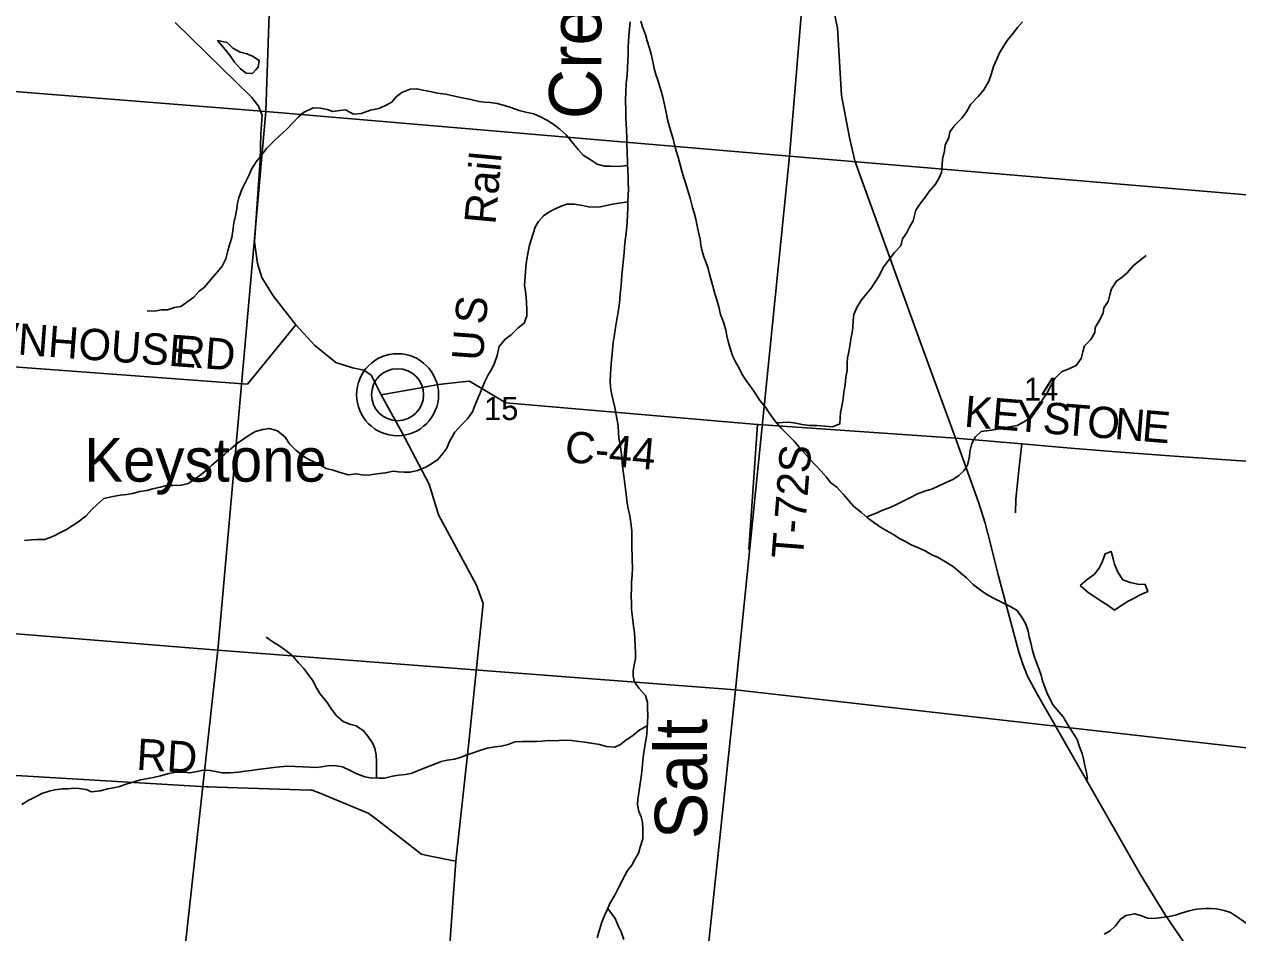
# Model space of a CAD drawing. Extents: x 0 to 42, y 0 to 22.
# Drawn here: x 3.512 to 4.613, y 17.925 to 18.75 of the extents above; entities that cross this region are included whole.
import ezdxf

# ---------------------------------------------------------------- set-up
doc = ezdxf.new("R2010")
doc.units = 0
for name, color, linetype in [('GM_X_County_Road', 7, 'Continuous'), ('GM_X_County_Road_Text', 7, 'Continuous'), ('GM_X_Major_River', 7, 'Continuous'), ('GM_X_Major_River_Text', 7, 'Continuous'), ('GM_X_Minor_Lake', 7, 'Continuous'), ('GM_X_Minor_River', 7, 'Continuous'), ('GM_X_Rail_Line_Text', 7, 'Continuous'), ('GM_X_Section', 7, 'Continuous'), ('GM_X_Section_Text', 7, 'Continuous'), ('GM_X_State_Route', 7, 'Continuous'), ('GM_X_Township_Road', 7, 'Continuous'), ('GM_X_Township_Road_Text', 7, 'Continuous'), ('GM_X_Unincorporated', 7, 'Continuous'), ('GM_X_Unincorporated_Location', 7, 'Continuous'), ('GM_X_Unincorporated_Text', 7, 'Continuous')]:
    doc.layers.add(name, color=color, linetype=linetype)

msp = doc.modelspace()

# ---------------------------------------------------------------- linework, layer by layer
at = {"layer": 'GM_X_County_Road'}
for points in [[(3.897, 17.8984), (3.9036, 17.9903), (3.9153, 18.0981), (3.9284, 18.2242), (3.9224, 18.2409), (3.8877, 18.3046), (3.8795, 18.3324), (3.8545, 18.3797), (3.8357, 18.4135), (3.8305, 18.4244), (3.8267, 18.4312), (3.8202, 18.4357), (3.8098, 18.4379), (3.7947, 18.4429), (3.7757, 18.4582), (3.7583, 18.4769), (3.7378, 18.5032), (3.7276, 18.52), (3.7237, 18.5327), (3.721, 18.5524), (3.726, 18.6262), (3.7268, 18.6504), (3.7279, 18.6671), (3.7246, 18.6754), (3.7184, 18.6832), (3.649, 18.7514)], [(3.8357, 18.4135), (3.8668, 18.419), (3.8878, 18.4227), (3.9014, 18.4245), (3.9096, 18.4253), (3.916, 18.4259), (3.9488, 18.4063), (4.1772, 18.3867), (4.1781, 18.3866), (4.3567, 18.3741)], [(4.3567, 18.3741), (4.4169, 18.369), (4.4613, 18.3652), (4.5026, 18.3619), (4.5469, 18.3585), (4.6024, 18.3545), (4.6797, 18.3493), (4.6835, 18.3492), (4.6853, 18.3497), (4.6859, 18.3503)]]:
    msp.add_lwpolyline(points, dxfattribs=at)
at = {"layer": 'GM_X_Major_River'}
for points in [[(4.0618, 18.752), (4.0612, 18.7454), (4.0606, 18.739), (4.0602, 18.7337), (4.0599, 18.7289), (4.0599, 18.7221), (4.0596, 18.7164), (4.0594, 18.7102), (4.0589, 18.7034), (4.0581, 18.696), (4.0579, 18.6886), (4.0576, 18.6804), (4.0577, 18.6708), (4.0578, 18.6643), (4.058, 18.6594), (4.0583, 18.6539), (4.0586, 18.6465), (4.0588, 18.6416), (4.0591, 18.6342), (4.0594, 18.6235), (4.0597, 18.6167), (4.0598, 18.6114), (4.06, 18.6065), (4.0601, 18.6002), (4.0599, 18.5949), (4.0596, 18.589), (4.0596, 18.5826), (4.0594, 18.5773), (4.0589, 18.5699), (4.0581, 18.56), (4.0573, 18.5536), (4.0566, 18.547), (4.0562, 18.5422), (4.0556, 18.5368), (4.0548, 18.5277), (4.0541, 18.5224), (4.0539, 18.5171), (4.0531, 18.5099), (4.0527, 18.5051), (4.0522, 18.5), (4.0516, 18.4945), (4.0508, 18.4886), (4.05, 18.4835), (4.0484, 18.4745), (4.0476, 18.4682), (4.0464, 18.461), (4.0454, 18.451), (4.0448, 18.4445), (4.0441, 18.4377), (4.0439, 18.4318), (4.0437, 18.4265), (4.044, 18.4205), (4.0449, 18.415), (4.0463, 18.4083), (4.0478, 18.4019), (4.0487, 18.3967), (4.0498, 18.3906), (4.0509, 18.385), (4.0512, 18.3793), (4.0515, 18.3741), (4.0526, 18.3686), (4.0535, 18.362), (4.054, 18.3565), (4.0543, 18.3517), (4.055, 18.3461), (4.0559, 18.34), (4.057, 18.3326), (4.0581, 18.3235), (4.0591, 18.3151), (4.06, 18.31), (4.0611, 18.3052), (4.0622, 18.2977), (4.0631, 18.2897), (4.0632, 18.2844), (4.0632, 18.2794), (4.0633, 18.2736), (4.0634, 18.2684), (4.0636, 18.2635), (4.0639, 18.2569), (4.0636, 18.2495), (4.063, 18.2438), (4.063, 18.2377), (4.0627, 18.2313), (4.0629, 18.2245), (4.063, 18.2186), (4.0637, 18.2114), (4.0648, 18.2036), (4.0655, 18.1979), (4.066, 18.192)], [(4.066, 18.192), (4.0661, 18.1858), (4.0664, 18.1795), (4.0664, 18.1742), (4.0654, 18.1681), (4.0644, 18.1632), (4.0644, 18.1581), (4.0656, 18.1532), (4.0697, 18.1474), (4.0755, 18.1406), (4.0774, 18.1345), (4.0775, 18.1292), (4.0777, 18.1229), (4.0774, 18.1161), (4.0772, 18.1108), (4.0767, 18.1057), (4.0759, 18.0998), (4.0751, 18.0947), (4.074, 18.089), (4.0731, 18.082), (4.0725, 18.0746), (4.0717, 18.0665), (4.0709, 18.061), (4.0699, 18.0546), (4.0687, 18.0466), (4.0682, 18.0417), (4.0695, 18.0354), (4.0717, 18.0305), (4.0728, 18.0257), (4.0732, 18.0204), (4.0733, 18.0155), (4.0731, 18.0107), (4.0707, 18.003), (4.0692, 17.9977), (4.0659, 17.992), (4.0632, 17.9868), (4.0592, 17.9819), (4.0567, 17.9768), (4.0515, 17.9668), (4.0481, 17.9603), (4.0433, 17.9519), (4.0411, 17.947), (4.0384, 17.9411), (4.0361, 17.9351), (4.0338, 17.9281), (4.0317, 17.9209)]]:
    msp.add_lwpolyline(points, dxfattribs=at)
at = {"layer": 'GM_X_Minor_Lake'}
for points in [[(3.6873, 18.7348), (3.6929, 18.7287), (3.6984, 18.7219), (3.7029, 18.7154), (3.7082, 18.7092), (3.7135, 18.7054), (3.7192, 18.705), (3.7222, 18.7084)], [(3.7222, 18.7084), (3.7243, 18.7107), (3.7252, 18.7168), (3.719, 18.7207), (3.7141, 18.7228), (3.708, 18.7243), (3.7014, 18.7281), (3.6963, 18.7332), (3.6873, 18.7348)], [(4.5286, 18.2339), (4.5311, 18.235), (4.5288, 18.2415), (4.522, 18.2418), (4.5152, 18.2432), (4.5084, 18.2456), (4.5039, 18.2525), (4.501, 18.2598), (4.4997, 18.2646), (4.498, 18.2714), (4.4925, 18.2693), (4.4901, 18.2625), (4.4872, 18.2562), (4.4825, 18.2506), (4.4763, 18.246), (4.4697, 18.2405)], [(4.4697, 18.2405), (4.4771, 18.2341), (4.4903, 18.2254), (4.4952, 18.2223), (4.501, 18.218), (4.5067, 18.2221), (4.5133, 18.2263), (4.5194, 18.2293), (4.5243, 18.232), (4.5286, 18.2339)]]:
    msp.add_lwpolyline(points, dxfattribs=at)
at = {"layer": 'GM_X_Minor_River'}
for points in [[(4.0714, 18.7526), (4.073, 18.7473), (4.0755, 18.7402), (4.0771, 18.7345), (4.0792, 18.7281), (4.0807, 18.7224), (4.0825, 18.7144), (4.0835, 18.7095), (4.0849, 18.704), (4.0868, 18.6989), (4.0898, 18.689), (4.0913, 18.6835), (4.0924, 18.678), (4.0944, 18.6695), (4.0957, 18.6634), (4.0968, 18.6586), (4.0989, 18.6514), (4.1006, 18.6457), (4.1019, 18.6402), (4.1035, 18.6349), (4.1052, 18.629), (4.1082, 18.6176), (4.1104, 18.6104), (4.1121, 18.6049), (4.1136, 18.5996), (4.116, 18.5918), (4.1181, 18.5835), (4.1197, 18.5785), (4.1214, 18.5727), (4.1222, 18.5679), (4.1236, 18.5609), (4.1251, 18.5548), (4.1259, 18.5493), (4.127, 18.5438), (4.1286, 18.5387), (4.1307, 18.5332), (4.1324, 18.5281), (4.1339, 18.5218), (4.1357, 18.5155), (4.1372, 18.5099), (4.1389, 18.5043), (4.1402, 18.4996), (4.1422, 18.4932), (4.1437, 18.4863), (4.1462, 18.4795), (4.1484, 18.4725), (4.1495, 18.467), (4.1508, 18.4605), (4.1523, 18.4558), (4.1549, 18.4482), (4.1573, 18.4434), (4.1609, 18.437), (4.1633, 18.432), (4.1675, 18.4256), (4.171, 18.4206), (4.1752, 18.4149), (4.1793, 18.4084), (4.1844, 18.4022), (4.1879, 18.3972), (4.193, 18.3898), (4.1986, 18.3831), (4.2052, 18.3767), (4.2105, 18.3713), (4.215, 18.366), (4.2197, 18.3607), (4.2242, 18.3555), (4.2295, 18.35), (4.235, 18.3441), (4.2395, 18.339), (4.2434, 18.334), (4.2491, 18.3297), (4.2553, 18.323), (4.2603, 18.3169), (4.2647, 18.3122), (4.2716, 18.3066), (4.2771, 18.302), (4.2837, 18.2969), (4.2897, 18.2927), (4.2946, 18.29), (4.3007, 18.2866), (4.3059, 18.2832), (4.3108, 18.2807), (4.3167, 18.2774), (4.3238, 18.2745), (4.3287, 18.2721), (4.3352, 18.2684), (4.3404, 18.2663), (4.3478, 18.2621), (4.355, 18.2575), (4.3617, 18.2516), (4.3668, 18.2474), (4.373, 18.2411), (4.3804, 18.2358), (4.3853, 18.2324), (4.3907, 18.2293), (4.4077, 18.2207), (4.4126, 18.2177), (4.4179, 18.2102)], [(4.1944, 18.3882), (4.2051, 18.3886), (4.2102, 18.3882), (4.2176, 18.3867), (4.2242, 18.3857), (4.231, 18.3855), (4.2385, 18.3849), (4.2453, 18.3843), (4.2518, 18.3871), (4.2522, 18.3926), (4.2526, 18.3975), (4.2537, 18.403), (4.2547, 18.4079), (4.2553, 18.4128), (4.2559, 18.4176), (4.2566, 18.4225), (4.2574, 18.4295), (4.2584, 18.4356), (4.2586, 18.4422), (4.2588, 18.4469), (4.26, 18.4526), (4.2611, 18.4593), (4.2619, 18.4642), (4.2629, 18.4697), (4.2635, 18.4748), (4.2641, 18.4805), (4.2647, 18.4865), (4.2677, 18.4933), (4.2719, 18.5001), (4.2761, 18.5051), (4.2803, 18.5103), (4.2835, 18.5153), (4.2875, 18.5213), (4.2913, 18.5289), (4.2957, 18.5351), (4.3014, 18.5425), (4.3071, 18.5485), (4.3088, 18.5549), (4.3122, 18.56), (4.3155, 18.5661), (4.3185, 18.5712), (4.3208, 18.581), (4.3244, 18.5863), (4.3286, 18.5918), (4.333, 18.598), (4.3387, 18.6047), (4.3421, 18.6103), (4.3442, 18.6152), (4.3448, 18.6221), (4.345, 18.6274), (4.3468, 18.6348), (4.3475, 18.6399), (4.3508, 18.6469), (4.3517, 18.652), (4.3563, 18.6582), (4.3624, 18.6646), (4.3666, 18.6703), (4.3708, 18.6771), (4.3774, 18.6841), (4.3825, 18.6901), (4.3869, 18.6979), (4.3894, 18.7051), (4.3911, 18.7113), (4.3944, 18.7179), (4.3968, 18.7236), (4.3997, 18.7285), (4.4037, 18.7348), (4.4081, 18.7404), (4.413, 18.7467), (4.4176, 18.752)], [(4.0595, 18.6216), (4.0504, 18.6206), (4.044, 18.6208), (4.0383, 18.621), (4.0319, 18.6227), (4.0264, 18.6264), (4.0192, 18.6309), (4.0145, 18.6361), (4.0089, 18.6429), (4.0036, 18.6492), (3.998, 18.6544), (3.9914, 18.6593), (3.9861, 18.6626), (3.9803, 18.6658), (3.9742, 18.6685), (3.9684, 18.6696), (3.961, 18.6714), (3.9525, 18.6743), (3.9476, 18.676), (3.9412, 18.6777), (3.9346, 18.6787), (3.9295, 18.6789), (3.9246, 18.6795), (3.9172, 18.6814), (3.9093, 18.683), (3.8997, 18.6849), (3.8946, 18.6861), (3.887, 18.6871), (3.8802, 18.6886), (3.8736, 18.69), (3.8683, 18.6911), (3.8621, 18.6908), (3.8547, 18.6876), (3.8498, 18.684), (3.8454, 18.6791), (3.8392, 18.6757), (3.8337, 18.6731), (3.8263, 18.6716), (3.8178, 18.6686), (3.8108, 18.6681), (3.8036, 18.6719), (3.7985, 18.6714), (3.7919, 18.6704), (3.787, 18.6724), (3.7808, 18.6735), (3.7741, 18.6739), (3.7654, 18.6696), (3.7607, 18.6655), (3.7559, 18.6604), (3.7499, 18.6542), (3.7436, 18.6483), (3.7387, 18.6438), (3.7317, 18.6368), (3.7263, 18.6298), (3.7225, 18.6249), (3.7183, 18.6181), (3.7161, 18.6132), (3.7134, 18.6077), (3.7096, 18.5996), (3.7069, 18.5922), (3.7055, 18.5873), (3.7048, 18.5823), (3.7036, 18.5759), (3.7023, 18.5696), (3.7013, 18.5623), (3.7003, 18.5562), (3.6984, 18.5496), (3.6969, 18.5441), (3.6949, 18.5369), (3.6915, 18.5303), (3.6875, 18.525), (3.6814, 18.518), (3.6755, 18.5112), (3.6708, 18.5074), (3.6659, 18.502), (3.6606, 18.498), (3.6541, 18.4937), (3.6484, 18.4926), (3.642, 18.4907), (3.6367, 18.4905), (3.6303, 18.4894), (3.6235, 18.4898)], [(4.0596, 18.5885), (4.0474, 18.5866), (4.0402, 18.5852), (4.0345, 18.5839), (4.0289, 18.5837), (4.024, 18.5839), (4.0185, 18.5851), (4.0109, 18.5864), (4.0041, 18.5865), (3.999, 18.5846), (3.993, 18.5818), (3.988, 18.5793), (3.9831, 18.5758), (3.9785, 18.5708), (3.9755, 18.5657), (3.974, 18.5608), (3.9715, 18.5533), (3.9701, 18.548), (3.9686, 18.54), (3.9678, 18.5347), (3.9672, 18.5292), (3.966, 18.5127), (3.9667, 18.5074), (3.9673, 18.5021), (3.9678, 18.4972), (3.968, 18.4905), (3.968, 18.4852), (3.9655, 18.4786), (3.9602, 18.4743), (3.9539, 18.4679), (3.9482, 18.4639), (3.9429, 18.4573), (3.9412, 18.4493), (3.9387, 18.4423), (3.936, 18.4365), (3.933, 18.4316), (3.9301, 18.4263), (3.9274, 18.4196), (3.925, 18.4138), (3.9227, 18.4081), (3.9206, 18.4028), (3.9188, 18.3979), (3.9141, 18.3918), (3.9088, 18.3862), (3.9027, 18.3796), (3.8979, 18.3712), (3.8955, 18.3652), (3.8917, 18.3601), (3.8873, 18.3548), (3.8825, 18.3516), (3.8765, 18.3477), (3.8689, 18.3447), (3.8621, 18.3434), (3.8568, 18.3434), (3.8515, 18.3436), (3.8466, 18.3442), (3.8398, 18.3427), (3.832, 18.3418), (3.8262, 18.3409), (3.8198, 18.3407), (3.8133, 18.3419), (3.8063, 18.341), (3.7988, 18.3431), (3.7924, 18.345), (3.7861, 18.3467), (3.7807, 18.3498), (3.7754, 18.3525), (3.7696, 18.3552), (3.7647, 18.358), (3.7586, 18.3634), (3.7528, 18.3691), (3.7489, 18.3751), (3.7417, 18.3807), (3.7345, 18.3828), (3.7285, 18.3819), (3.722, 18.3802), (3.7171, 18.3774), (3.7112, 18.3736), (3.7056, 18.3697), (3.6995, 18.3646), (3.694, 18.3597), (3.6883, 18.3548), (3.682, 18.3493), (3.6771, 18.3448), (3.6714, 18.3402), (3.6659, 18.3365), (3.6608, 18.3329), (3.6546, 18.3316), (3.6468, 18.3313), (3.6411, 18.3311), (3.6353, 18.3296), (3.6288, 18.3281), (3.6234, 18.3268), (3.6171, 18.3257), (3.6103, 18.324), (3.6052, 18.3231), (3.599, 18.3224), (3.5925, 18.3213), (3.5844, 18.3194), (3.5783, 18.3141), (3.5734, 18.3094)], [(4.2762, 18.3028), (4.2847, 18.3062), (4.2915, 18.309), (4.2975, 18.3112), (4.304, 18.3144), (4.3099, 18.3174), (4.3153, 18.3201), (4.3222, 18.3236), (4.3297, 18.3264), (4.3354, 18.3279), (4.3424, 18.3313), (4.349, 18.3341), (4.3551, 18.3369), (4.3598, 18.3403), (4.3646, 18.3449), (4.3676, 18.3498), (4.3694, 18.3574), (4.3698, 18.3621), (4.3715, 18.3693), (4.3749, 18.3753), (4.3802, 18.3801), (4.3872, 18.3812), (4.3935, 18.3821), (4.4058, 18.3845), (4.4126, 18.3858), (4.4179, 18.3884), (4.4226, 18.3914), (4.426, 18.3965), (4.4319, 18.4031), (4.4361, 18.4096), (4.4395, 18.4148), (4.4433, 18.4215), (4.447, 18.4283), (4.453, 18.4343), (4.4595, 18.4371), (4.4663, 18.4401), (4.4709, 18.4464), (4.4722, 18.4526), (4.4737, 18.4579), (4.4796, 18.4636), (4.4831, 18.47), (4.4833, 18.4747), (4.4878, 18.4815), (4.4907, 18.4878), (4.4913, 18.4925), (4.4953, 18.4982), (4.4966, 18.5042), (4.4982, 18.5097), (4.5027, 18.5167), (4.5078, 18.5203), (4.5126, 18.5241), (4.5179, 18.5305), (4.5242, 18.5356), (4.5297, 18.5399)], [(3.5734, 18.3094), (3.5683, 18.3038), (3.5607, 18.2981), (3.5557, 18.2945), (3.5504, 18.2913), (3.5451, 18.2885), (3.5387, 18.2853), (3.5309, 18.2823), (3.5236, 18.2823), (3.5187, 18.2818), (3.5122, 18.2813)], [(4.4179, 18.2102), (4.4205, 18.2055), (4.4227, 18.199), (4.4237, 18.1939), (4.4251, 18.1886), (4.4266, 18.1814), (4.4285, 18.1755), (4.4302, 18.1706), (4.4328, 18.1643), (4.4345, 18.1592), (4.4358, 18.1539), (4.4374, 18.1491), (4.4397, 18.1434), (4.4427, 18.1372), (4.4455, 18.132), (4.4506, 18.1259), (4.4543, 18.1212), (4.4586, 18.114), (4.4628, 18.1075), (4.4671, 18.1007), (4.4691, 18.0942), (4.4716, 18.0881), (4.4732, 18.0817), (4.4745, 18.0756), (4.4755, 18.0709), (4.4766, 18.0646)], [(3.8316, 18.0659), (3.8316, 18.0745), (3.8317, 18.0808), (3.8313, 18.0869), (3.8302, 18.0925), (3.8283, 18.0973), (3.8238, 18.1039), (3.8199, 18.1087), (3.8131, 18.1133), (3.8071, 18.1146), (3.8014, 18.1171), (3.7952, 18.1223), (3.7901, 18.1293), (3.7869, 18.1344), (3.7802, 18.1426), (3.7766, 18.1487), (3.7742, 18.1538), (3.7691, 18.1607), (3.7653, 18.1654), (3.7608, 18.1704), (3.7557, 18.1763), (3.7507, 18.1805), (3.7439, 18.1854), (3.7377, 18.1894), (3.7314, 18.1936)], [(4.0773, 18.1135), (4.0697, 18.1089), (4.0638, 18.104), (4.0578, 18.1002), (4.053, 18.0963), (4.0479, 18.0938), (4.0402, 18.0944), (4.0338, 18.0962), (4.0264, 18.0975), (4.0202, 18.0985), (4.0152, 18.0989), (4.0084, 18.0999), (3.9999, 18.1001), (3.9939, 18.0996), (3.9877, 18.0998), (3.9816, 18.0993), (3.9767, 18.0991), (3.9644, 18.0991), (3.9572, 18.0986), (3.951, 18.0964), (3.9446, 18.0947), (3.9391, 18.0941), (3.9321, 18.0928), (3.9243, 18.0904), (3.9192, 18.0887), (3.9128, 18.0867), (3.9075, 18.0844), (3.9024, 18.0829), (3.8957, 18.082), (3.8904, 18.0807), (3.885, 18.0788), (3.8779, 18.076), (3.8698, 18.0727), (3.8628, 18.0698), (3.8579, 18.0691), (3.8516, 18.0684), (3.8462, 18.0676), (3.8388, 18.0658), (3.8339, 18.0658), (3.8263, 18.066), (3.821, 18.067), (3.8139, 18.0697), (3.8076, 18.0726), (3.8008, 18.076), (3.7952, 18.077), (3.7888, 18.0772), (3.782, 18.0761), (3.777, 18.0755), (3.7712, 18.0758), (3.7648, 18.076), (3.7578, 18.0764), (3.7512, 18.0766), (3.7438, 18.0759), (3.7381, 18.0753), (3.7315, 18.0746), (3.7237, 18.0737), (3.7179, 18.0726), (3.7124, 18.072), (3.7063, 18.0711), (3.699, 18.0706), (3.6916, 18.0704), (3.6857, 18.0718), (3.6806, 18.0728), (3.6742, 18.073), (3.6691, 18.0717), (3.6623, 18.0706), (3.6563, 18.0712), (3.6498, 18.071), (3.6432, 18.0699), (3.6358, 18.0678), (3.6294, 18.0664), (3.6228, 18.0652), (3.6175, 18.0643), (3.6126, 18.0626), (3.6056, 18.0606), (3.5984, 18.0582), (3.5933, 18.057), (3.588, 18.0559), (3.581, 18.0543), (3.5732, 18.0532), (3.5683, 18.0553), (3.5619, 18.0562), (3.557, 18.0565), (3.5517, 18.0561), (3.5466, 18.0561), (3.5398, 18.055), (3.5347, 18.0539), (3.5282, 18.0517), (3.5229, 18.049), (3.5156, 18.0455), (3.5099, 18.0419)], [(4.0413, 17.9474), (4.048, 17.9384), (4.0512, 17.9312), (4.0534, 17.9263), (4.0559, 17.9194)], [(4.6315, 17.9216), (4.6262, 17.9275), (4.6213, 17.9337), (4.6153, 17.9379), (4.6062, 17.9439), (4.6006, 17.9456), (4.5934, 17.9473), (4.5885, 17.9475), (4.5834, 17.9474), (4.5755, 17.9468), (4.5686, 17.9455), (4.5615, 17.9431), (4.5563, 17.9414), (4.5507, 17.9401), (4.5439, 17.9392), (4.5365, 17.9385), (4.5308, 17.9387), (4.5248, 17.941), (4.5191, 17.9427), (4.5116, 17.9412), (4.5064, 17.9379), (4.5019, 17.9316), (4.497, 17.9273), (4.4915, 17.9241)]]:
    msp.add_lwpolyline(points, dxfattribs=at)
at = {"layer": 'GM_X_Section'}
for points in [[(3.2442, 19.217), (3.4281, 19.2054), (3.7484, 19.1746), (3.7313, 18.6704), (3.2368, 18.7097), (3.2071, 18.7125)], [(4.2483, 19.1366), (4.2061, 18.63), (3.7313, 18.6704), (3.7484, 19.1746)], [(4.7642, 19.0949), (4.7066, 18.5878), (4.2061, 18.63), (4.2483, 19.1366)], [(3.2368, 18.7097), (3.7313, 18.6704), (3.6878, 18.1818), (3.1993, 18.2215)], [(4.2061, 18.63), (4.1573, 18.1457), (3.6878, 18.1818), (3.7313, 18.6704)], [(4.2061, 18.63), (4.7066, 18.5878), (4.6634, 18.0885), (4.1573, 18.1457)], [(3.6878, 18.1818), (3.6274, 17.6359), (3.155, 17.6744), (3.1993, 18.2215)], [(4.1573, 18.1457), (4.0984, 17.5892), (3.6274, 17.6359), (3.6878, 18.1818)], [(4.6634, 18.0885), (4.6191, 17.544), (4.0984, 17.5892), (4.1573, 18.1457)]]:
    msp.add_lwpolyline(points, close=True, dxfattribs=at)
at = {"layer": 'GM_X_State_Route'}
msp.add_lwpolyline([(4.5729, 17.9036), (4.5469, 17.9418), (4.524, 17.9792), (4.484, 18.049), (4.4301, 18.1431), (4.4222, 18.1582), (4.4178, 18.169), (4.4142, 18.1799), (4.3952, 18.2514), (4.3885, 18.2784), (4.3838, 18.297), (4.3775, 18.3161), (4.3692, 18.3396), (4.3567, 18.3741), (4.3262, 18.4577), (4.2656, 18.6259), (4.2607, 18.647), (4.2534, 18.6849), (4.2497, 18.746), (4.2464, 18.7621)], dxfattribs=at)
at = {"layer": 'GM_X_Township_Road'}
msp.add_line((4.1772, 18.3867), (4.1692, 18.2733), dxfattribs=at)
for points in [[(3.0948, 18.4691), (3.7146, 18.423), (3.7583, 18.4769)], [(4.4113, 18.3065), (4.4116, 18.3187), (4.4145, 18.3477), (4.4169, 18.369)], [(3.4438, 18.0717), (3.6773, 18.0579), (3.6792, 18.0577), (3.6872, 18.0575), (3.7718, 18.0549), (3.7733, 18.0549), (3.7811, 18.0517), (3.8225, 18.0347), (3.8239, 18.0342), (3.8306, 18.029), (3.8699, 17.9985), (3.8721, 17.9968), (3.8791, 17.9953), (3.8986, 17.9913), (3.9036, 17.9903)]]:
    msp.add_lwpolyline(points, dxfattribs=at)
at = {"layer": 'GM_X_Unincorporated'}
for radius in [0.0372, 0.0236]:
    msp.add_circle((3.8507, 18.4136), radius, dxfattribs=at)
at = {"layer": 'GM_X_Unincorporated_Location'}
msp.add_line((3.8507, 18.4136), (3.8507, 18.4136), dxfattribs=at)

# ---------------------------------------------------------------- texts
at = {"layer": 'GM_X_County_Road_Text'}
for s, height, rotation, p in [('K', 0.0284, 355.332, (4.364, 18.3846)), ('E', 0.0284, 355.333, (4.389, 18.3826)), ('Y', 0.0284, 355.332, (4.4101, 18.3809)), ('S', 0.0284, 355.3303, (4.4351, 18.3788)), ('T', 0.0284, 355.3353, (4.4542, 18.3773)), ('O', 0.0284, 355.332, (4.4753, 18.3755)), ('N', 0.0284, 355.3303, (4.5003, 18.3735)), ('E', 0.0284, 355.3433, (4.5252, 18.3715)), ('C-44', 0.02841, 354.8369, (4.0016, 18.3527))]:
    msp.add_text(s, height=height, rotation=rotation, dxfattribs=at).set_placement(p)
at = {"layer": 'GM_X_Major_River_Text'}
for s, rotation, p in [('Creek', 90.0003, (4.0355, 18.6635)), ('Salt', 90.0001, (4.1314, 18.0103))]:
    msp.add_text(s, height=0.04735, rotation=rotation, dxfattribs=at).set_placement(p)
at = {"layer": 'GM_X_Rail_Line_Text'}
for s, height, rotation, p in [('Rail', 0.02831, 84.7218, (3.9394, 18.5674)), ('S', 0.0283, 84.4602, (3.9306, 18.4767)), ('U', 0.0283, 85.7149, (3.9281, 18.4437))]:
    msp.add_text(s, height=height, rotation=rotation, dxfattribs=at).set_placement(p)
at = {"layer": 'GM_X_Section_Text'}
for s, p in [('14', (4.4188, 18.4082)), ('15', (3.9292, 18.3906))]:
    msp.add_text(s, height=0.02093, rotation=0, dxfattribs=at).set_placement(p)
at = {"layer": 'GM_X_Township_Road_Text'}
for s, rotation, p in [('TOWNHOUSE', 355.732, (3.4173, 18.4567)), ('RD', 355.5623, (3.6478, 18.4396)), ('T-72S', 85.6016, (4.2182, 18.2639)), ('RD', 356.5467, (3.6134, 18.0734))]:
    msp.add_text(s, height=0.02841, rotation=rotation, dxfattribs=at).set_placement(p)
at = {"layer": 'GM_X_Unincorporated_Text'}
msp.add_text('Keystone', height=0.03949, rotation=0, dxfattribs=at).set_placement((3.5665, 18.3347))

doc.saveas('drawing.dxf')
